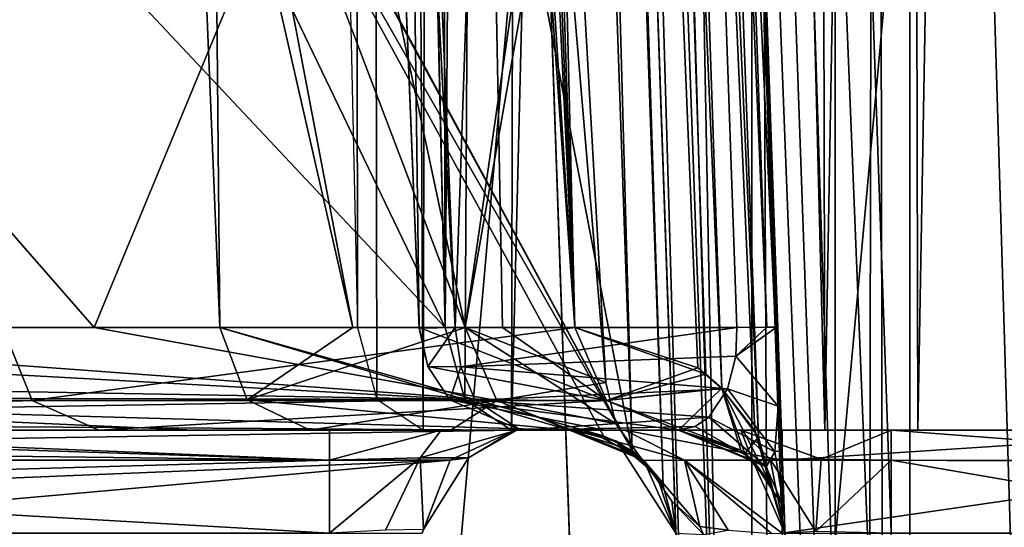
# Model space of a CAD drawing. Header units: millimetres. Extents: x -18.9 to 18.9, y -8.8 to 59.9.
# Tile 337 of 463: x 13.5 to 15.3, y 26.2 to 27.2. Entities that reach past the tile are written whole.
import ezdxf

# ---------------------------------------------------------------- set-up
doc = ezdxf.new("R2010")
doc.units = ezdxf.units.MM
doc.header["$LTSCALE"] = 65.185185
for name, color, linetype in [('1', 7, 'CONTINUOUS'), ('100', 7, 'CONTINUOUS'), ('1281', 7, 'CONTINUOUS'), ('1282', 7, 'CONTINUOUS'), ('1286', 7, 'CONTINUOUS'), ('1314', 7, 'CONTINUOUS'), ('1331', 7, 'CONTINUOUS'), ('1334', 7, 'CONTINUOUS'), ('1392', 7, 'CONTINUOUS'), ('141', 7, 'CONTINUOUS'), ('1500', 7, 'CONTINUOUS'), ('153', 7, 'CONTINUOUS'), ('1567', 7, 'CONTINUOUS'), ('1568', 7, 'CONTINUOUS'), ('1570', 7, 'CONTINUOUS'), ('158', 7, 'CONTINUOUS'), ('1647', 7, 'CONTINUOUS'), ('1648', 7, 'CONTINUOUS'), ('1649', 7, 'CONTINUOUS'), ('187', 7, 'CONTINUOUS'), ('19', 7, 'CONTINUOUS'), ('2107', 7, 'CONTINUOUS'), ('2114', 7, 'CONTINUOUS'), ('2115', 7, 'CONTINUOUS'), ('2116', 7, 'CONTINUOUS'), ('2121', 7, 'CONTINUOUS'), ('2124', 7, 'CONTINUOUS'), ('26', 7, 'CONTINUOUS'), ('2625', 7, 'CONTINUOUS'), ('30', 7, 'CONTINUOUS'), ('314', 7, 'CONTINUOUS'), ('315', 7, 'CONTINUOUS'), ('316', 7, 'CONTINUOUS'), ('318', 7, 'CONTINUOUS'), ('32', 7, 'CONTINUOUS'), ('431', 7, 'CONTINUOUS'), ('432', 7, 'CONTINUOUS'), ('433', 7, 'CONTINUOUS'), ('666', 7, 'CONTINUOUS'), ('8', 7, 'CONTINUOUS'), ('831', 7, 'CONTINUOUS'), ('84', 7, 'CONTINUOUS'), ('98', 7, 'CONTINUOUS'), ('99', 7, 'CONTINUOUS')]:
    doc.layers.add(name, color=color, linetype=linetype)

msp = doc.modelspace()

# ---------------------------------------------------------------- linework, layer by layer
at = {"layer": '1', "color": 7, "linetype": 'Continuous'}
for points in [[(15.1267, 54.4298, -8.5991), (15.6945, 55.6691, -7.5128), (15.1861, 26.4, -8.4937), (15.1267, 54.4298, -8.5991)], [(15.1861, 26.4, -8.4937), (15.6945, 55.6691, -7.5128), (15.8436, 26.4, -7.1931), (15.1861, 26.4, -8.4937)], [(14.4873, 53.2453, -9.6373), (15.1267, 54.4298, -8.5991), (14.4221, 26.4, -9.7346), (14.4873, 53.2453, -9.6373)], [(14.4221, 26.4, -9.7346), (15.1267, 54.4298, -8.5991), (15.1861, 26.4, -8.4937), (14.4221, 26.4, -9.7346)], [(14.2663, 52.9045, -9.9615), (14.4873, 53.2453, -9.6373), (14.2974, 26.593, -9.9168), (14.2663, 52.9045, -9.9615)], [(14.2974, 26.593, -9.9168), (14.4873, 53.2453, -9.6373), (14.3346, 26.458, -9.8631), (14.2974, 26.593, -9.9168)], [(14.3346, 26.458, -9.8631), (14.4873, 53.2453, -9.6373), (14.4221, 26.4, -9.7346), (14.3346, 26.458, -9.8631)], [(14.1676, 32.407, -10.1014), (14.2663, 52.9045, -9.9615), (14.2974, 26.593, -9.9168), (14.1676, 32.407, -10.1014)], [(16.6233, 50.4225, 5.1405), (15.23, 48.5911, 8.4147), (16.5793, 17.2, 5.2808), (16.6233, 50.4225, 5.1405)], [(15.23, 48.5911, 8.4147), (15.8072, 34.207, 7.2726), (16.443, 17.2, 5.6911), (15.23, 48.5911, 8.4147)], [(16.5793, 17.2, 5.2808), (15.23, 48.5911, 8.4147), (16.443, 17.2, 5.6911), (16.5793, 17.2, 5.2808)]]:
    msp.add_3dface(points, dxfattribs=at)
at = {"layer": '100', "color": 7, "linetype": 'Continuous'}
for points in [[(14.7362, 26.4, 4.7244), (14.7362, 26.4, 3.3961), (14.861, 26.3563, 2.0511), (14.7362, 26.4, 4.7244)], [(14.8752, 26.3439, 4.7244), (14.7362, 26.4, 4.7244), (14.861, 26.3563, 2.0511), (14.8752, 26.3439, 4.7244)], [(14.9111, 26.297, 1.1487), (14.8752, 26.3439, 4.7244), (14.861, 26.3563, 2.0511), (14.9111, 26.297, 1.1487)], [(14.9361, 26.207, 0), (14.9361, 26.207, 4.7244), (14.8752, 26.3439, 4.7244), (14.9361, 26.207, 0)], [(14.9361, 26.207, 0), (14.8752, 26.3439, 4.7244), (14.9111, 26.297, 1.1487), (14.9361, 26.207, 0)]]:
    msp.add_3dface(points, dxfattribs=at)
at = {"layer": '1281', "color": 7, "linetype": 'Continuous'}
for points in [[(15.1713, 32.4, 8.5201), (16.3509, -6.3, 5.9501), (15.6658, 34.4, 7.5725), (15.1713, 32.4, 8.5201)], [(15.1713, -3.5, 8.5201), (16.3509, -6.3, 5.9501), (15.1713, 32.4, 8.5201), (15.1713, -3.5, 8.5201)], [(9.0598, -3.5, -14.8553), (12.9799, 26.4, -11.588), (13.5068, -3.5, -10.9693), (9.0598, -3.5, -14.8553)], [(12.9799, 26.4, -11.588), (15.7978, 26.4, -7.2931), (13.5068, -3.5, -10.9693), (12.9799, 26.4, -11.588)], [(15.7978, 26.4, -7.2931), (15.8621, 26.3419, -7.1522), (13.5068, -3.5, -10.9693), (15.7978, 26.4, -7.2931)], [(15.8621, 26.3419, -7.1522), (15.8885, 26.207, -7.0933), (13.5068, -3.5, -10.9693), (15.8621, 26.3419, -7.1522)]]:
    msp.add_3dface(points, dxfattribs=at)
at = {"layer": '1282', "color": 7, "linetype": 'Continuous'}
for points in [[(12.6959, 26.4, -7.5983), (13.8251, 26.4, -5.2706), (14.0804, 26.4, -7.5983), (12.6959, 26.4, -7.5983)], [(14.428, 26.4, -8.1955), (12.9799, 26.4, -11.588), (12.9179, 26.4, -10.4141), (14.428, 26.4, -8.1955)], [(15.7978, 26.4, -7.2931), (12.9799, 26.4, -11.588), (14.9308, 26.4, -7.2931), (15.7978, 26.4, -7.2931)], [(12.9799, 26.4, -11.588), (14.428, 26.4, -8.1955), (14.9308, 26.4, -7.2931), (12.9799, 26.4, -11.588)], [(13.8251, 26.4, -5.2706), (14.5314, 26.4, -2.7853), (14.5314, 26.4, -6.9082), (13.8251, 26.4, -5.2706)], [(14.0804, 26.4, -7.5983), (13.8251, 26.4, -5.2706), (14.5403, 26.4, -6.979), (14.0804, 26.4, -7.5983)], [(14.5403, 26.4, -6.979), (13.8251, 26.4, -5.2706), (14.5314, 26.4, -6.9082), (14.5403, 26.4, -6.979)], [(14.3081, 26.4, 3.7683), (14.0437, 26.4, 4.6579), (14.5314, 26.4, 5.039), (14.3081, 26.4, 3.7683)], [(14.29, 26.4, -7.6575), (14.0804, 26.4, -7.5983), (14.9308, 26.4, -7.2931), (14.29, 26.4, -7.6575)], [(14.9308, 26.4, -7.2931), (14.0804, 26.4, -7.5983), (14.6351, 26.4, -7.1621), (14.9308, 26.4, -7.2931)], [(14.6351, 26.4, -7.1621), (14.0804, 26.4, -7.5983), (14.5403, 26.4, -6.979), (14.6351, 26.4, -7.1621)], [(14.4324, 26.4, -7.8082), (14.29, 26.4, -7.6575), (14.9308, 26.4, -7.2931), (14.4324, 26.4, -7.8082)], [(14.5314, 26.4, 2.7853), (14.3081, 26.4, 3.7683), (14.5314, 26.4, 5.039), (14.5314, 26.4, 2.7853)], [(14.428, 26.4, -8.1955), (14.4324, 26.4, -7.8082), (14.9308, 26.4, -7.2931), (14.428, 26.4, -8.1955)]]:
    msp.add_3dface(points, dxfattribs=at)
at = {"layer": '1286', "color": 7, "linetype": 'Continuous'}
for points in [[(11.7132, -3.5, 6.1104), (14.8738, -3.5, 8.5797), (14.8738, 32.4, 8.5797), (11.7132, -3.5, 6.1104)], [(11.7132, 32.4, 6.1104), (11.7132, -3.5, 6.1104), (14.8738, 32.4, 8.5797), (11.7132, 32.4, 6.1104)]]:
    msp.add_3dface(points, dxfattribs=at)
at = {"layer": '1314', "color": 7, "linetype": 'Continuous'}
for points in [[(14.8738, 32.4, 8.5797), (14.8738, -3.5, 8.5797), (15.0363, -3.5, 8.6182), (14.8738, 32.4, 8.5797)], [(15.0295, 32.4, 8.6195), (14.8738, 32.4, 8.5797), (15.0363, -3.5, 8.6182), (15.0295, 32.4, 8.6195)], [(15.1081, 32.4, 8.5884), (15.0295, 32.4, 8.6195), (15.0363, -3.5, 8.6182), (15.1081, 32.4, 8.5884)], [(15.1713, -3.5, 8.5201), (15.1081, 32.4, 8.5884), (15.0363, -3.5, 8.6182), (15.1713, -3.5, 8.5201)], [(15.1713, -3.5, 8.5201), (15.1713, 32.4, 8.5201), (15.1081, 32.4, 8.5884), (15.1713, -3.5, 8.5201)]]:
    msp.add_3dface(points, dxfattribs=at)
at = {"layer": '1331', "color": 7, "linetype": 'Continuous'}
for points in [[(14.452, 34.207, 7.1727), (14.7593, 25.407, 6.8654), (14.452, 34.207, 5.4203), (14.452, 34.207, 7.1727)], [(14.452, 34.207, 5.4203), (14.7593, 25.407, 6.8654), (14.7313, 26.207, 5.2841), (14.452, 34.207, 5.4203)]]:
    msp.add_3dface(points, dxfattribs=at)
at = {"layer": '1334', "color": 7, "linetype": 'Continuous'}
for points in [[(14.6518, 34.207, 7.3726), (15.7608, 34.207, 7.3726), (14.9591, 25.407, 7.0653), (14.6518, 34.207, 7.3726)], [(15.7608, 34.207, 7.3726), (15.0327, 17.5762, 6.7919), (14.9591, 25.407, 7.0653), (15.7608, 34.207, 7.3726)], [(15.7608, 34.207, 7.3726), (16.0196, 17.5805, 6.792), (15.0327, 17.5762, 6.7919), (15.7608, 34.207, 7.3726)]]:
    msp.add_3dface(points, dxfattribs=at)
at = {"layer": '1392', "color": 7, "linetype": 'Continuous'}
for points in [[(14.5314, 26.4, -6.9082), (14.5314, 26.4, -2.7853), (14.6655, 26.3485, 0), (14.5314, 26.4, -6.9082)], [(14.5314, 26.4, -6.9082), (14.6655, 26.3485, 0), (14.5767, 26.3948, -6.9081), (14.5314, 26.4, -6.9082)], [(14.5314, 26.4, 2.7853), (14.5314, 26.4, 5.039), (14.595, 26.3896, 5.0882), (14.5314, 26.4, 2.7853)], [(14.6655, 26.3485, 0), (14.5314, 26.4, 2.7853), (14.6491, 26.3617, 5.1292), (14.6655, 26.3485, 0)], [(14.6491, 26.3617, 5.1292), (14.5314, 26.4, 2.7853), (14.595, 26.3896, 5.0882), (14.6491, 26.3617, 5.1292)], [(14.5767, 26.3948, -6.9081), (14.6655, 26.3485, 0), (14.6195, 26.3796, -6.9063), (14.5767, 26.3948, -6.9081)], [(14.6195, 26.3796, -6.9063), (14.6655, 26.3485, 0), (14.6952, 26.3148, -6.9009), (14.6195, 26.3796, -6.9063)], [(14.7072, 26.2954, 5.1964), (14.6655, 26.3485, 0), (14.6491, 26.3617, 5.1292), (14.7072, 26.2954, 5.1964)], [(14.6952, 26.3148, -6.9009), (14.6655, 26.3485, 0), (14.7072, 26.2954, 5.1964), (14.6952, 26.3148, -6.9009)], [(14.7313, 26.207, 5.2841), (14.7313, 26.207, -6.8934), (14.6952, 26.3148, -6.9009), (14.7313, 26.207, 5.2841)], [(14.7313, 26.207, 5.2841), (14.6952, 26.3148, -6.9009), (14.7072, 26.2954, 5.1964), (14.7313, 26.207, 5.2841)]]:
    msp.add_3dface(points, dxfattribs=at)
at = {"layer": '141', "color": 7, "linetype": 'Continuous'}
for points in [[(14.7362, 26.4, -3.3961), (14.7362, 26.4, -6.7934), (14.8752, 26.3439, -6.7934), (14.7362, 26.4, -3.3961)], [(14.7362, 26.4, -3.3961), (14.8752, 26.3439, -6.7934), (14.8532, 26.3623, -2.1601), (14.7362, 26.4, -3.3961)], [(14.8532, 26.3623, -2.1601), (14.8752, 26.3439, -6.7934), (14.9075, 26.3032, -1.2345), (14.8532, 26.3623, -2.1601)], [(14.8752, 26.3439, -6.7934), (14.9361, 26.207, -6.7934), (14.9075, 26.3032, -1.2345), (14.8752, 26.3439, -6.7934)], [(14.9361, 26.207, -6.7934), (14.9361, 26.207, 0), (14.9075, 26.3032, -1.2345), (14.9361, 26.207, -6.7934)]]:
    msp.add_3dface(points, dxfattribs=at)
at = {"layer": '1500', "color": 7, "linetype": 'Continuous'}
for points in [[(14.7313, 26.207, -6.8934), (14.6195, 26.3796, -6.9063), (14.6952, 26.3148, -6.9009), (14.7313, 26.207, -6.8934)], [(14.6195, 26.3796, -6.9063), (14.7313, 26.207, -6.8934), (14.6712, 26.3434, -6.9123), (14.6195, 26.3796, -6.9063)], [(14.6712, 26.3434, -6.9123), (14.7313, 26.207, -6.8934), (14.7237, 26.2668, -6.9349), (14.6712, 26.3434, -6.9123)], [(14.7313, 26.207, -6.8934), (14.7831, 26.2041, -7.0274), (14.7237, 26.2668, -6.9349), (14.7313, 26.207, -6.8934)], [(14.7237, 26.2668, -6.9349), (14.7831, 26.2041, -7.0274), (14.776, 26.2193, -7.0209), (14.7237, 26.2668, -6.9349)], [(14.776, 26.2193, -7.0209), (14.7831, 26.2041, -7.0274), (14.8295, 26.2122, -7.0658), (14.776, 26.2193, -7.0209)]]:
    msp.add_3dface(points, dxfattribs=at)
at = {"layer": '153', "color": 7, "linetype": 'Continuous'}
for points in [[(14.6567, 34.207, 7.0727), (15.2893, 17.7776, 6.6407), (14.7073, 34.2099, 7.2058), (14.6567, 34.207, 7.0727)], [(14.6567, 34.207, 7.0727), (15.2304, 17.7805, 6.4991), (15.2893, 17.7776, 6.6407), (14.6567, 34.207, 7.0727)], [(14.7073, 34.2099, 7.2058), (15.2893, 17.7776, 6.6407), (14.7692, 34.2093, 7.2526), (14.7073, 34.2099, 7.2058)], [(15.4302, 17.7805, 6.699), (14.8566, 34.207, 7.2726), (14.7692, 34.2093, 7.2526), (15.4302, 17.7805, 6.699)], [(15.2893, 17.7776, 6.6407), (15.4302, 17.7805, 6.699), (14.7692, 34.2093, 7.2526), (15.2893, 17.7776, 6.6407)]]:
    msp.add_3dface(points, dxfattribs=at)
at = {"layer": '1567', "color": 7, "linetype": 'Continuous'}
for points in [[(15.8621, 26.3419, -7.1522), (15.7978, 26.4, -7.2931), (14.9308, 26.3437, -7.154), (15.8621, 26.3419, -7.1522)], [(15.7978, 26.4, -7.2931), (14.9308, 26.4, -7.2931), (14.9308, 26.3437, -7.154), (15.7978, 26.4, -7.2931)], [(14.9312, 26.207, -7.0933), (15.8621, 26.3419, -7.1522), (14.9308, 26.3437, -7.154), (14.9312, 26.207, -7.0933)], [(15.8885, 26.207, -7.0933), (15.8621, 26.3419, -7.1522), (14.9312, 26.207, -7.0933), (15.8885, 26.207, -7.0933)]]:
    msp.add_3dface(points, dxfattribs=at)
at = {"layer": '1568', "color": 7, "linetype": 'Continuous'}
for points in [[(14.5403, 26.4, -6.979), (14.5314, 26.4, -6.9082), (14.6712, 26.3434, -6.9123), (14.5403, 26.4, -6.979)], [(14.5314, 26.4, -6.9082), (14.5767, 26.3948, -6.9081), (14.6712, 26.3434, -6.9123), (14.5314, 26.4, -6.9082)], [(14.6351, 26.4, -7.1621), (14.5403, 26.4, -6.979), (14.7474, 26.3437, -7.0783), (14.6351, 26.4, -7.1621)], [(14.5403, 26.4, -6.979), (14.6712, 26.3434, -6.9123), (14.7474, 26.3437, -7.0783), (14.5403, 26.4, -6.979)], [(14.5767, 26.3948, -6.9081), (14.6195, 26.3796, -6.9063), (14.6712, 26.3434, -6.9123), (14.5767, 26.3948, -6.9081)], [(14.9308, 26.4, -7.2931), (14.6351, 26.4, -7.1621), (14.9308, 26.3437, -7.154), (14.9308, 26.4, -7.2931)], [(14.6351, 26.4, -7.1621), (14.7474, 26.3437, -7.0783), (14.9308, 26.3437, -7.154), (14.6351, 26.4, -7.1621)], [(14.6712, 26.3434, -6.9123), (14.776, 26.2193, -7.0209), (14.7474, 26.3437, -7.0783), (14.6712, 26.3434, -6.9123)], [(14.6712, 26.3434, -6.9123), (14.7237, 26.2668, -6.9349), (14.776, 26.2193, -7.0209), (14.6712, 26.3434, -6.9123)], [(14.7474, 26.3437, -7.0783), (14.9312, 26.207, -7.0933), (14.9308, 26.3437, -7.154), (14.7474, 26.3437, -7.0783)], [(14.8295, 26.2122, -7.0658), (14.9113, 26.2063, -7.0922), (14.7474, 26.3437, -7.0783), (14.8295, 26.2122, -7.0658)], [(14.9113, 26.2063, -7.0922), (14.9312, 26.207, -7.0933), (14.7474, 26.3437, -7.0783), (14.9113, 26.2063, -7.0922)], [(14.776, 26.2193, -7.0209), (14.8295, 26.2122, -7.0658), (14.7474, 26.3437, -7.0783), (14.776, 26.2193, -7.0209)]]:
    msp.add_3dface(points, dxfattribs=at)
at = {"layer": '1570', "color": 7, "linetype": 'Continuous'}
for points in [[(14.7593, 25.407, 6.8654), (14.452, 34.207, 7.1727), (14.5023, 34.2098, 7.3056), (14.7593, 25.407, 6.8654)], [(14.8179, 25.4041, 7.0067), (14.7593, 25.407, 6.8654), (14.5023, 34.2098, 7.3056), (14.8179, 25.4041, 7.0067)], [(14.5641, 34.2093, 7.3525), (14.8179, 25.4041, 7.0067), (14.5023, 34.2098, 7.3056), (14.5641, 34.2093, 7.3525)], [(14.6518, 34.207, 7.3726), (14.8179, 25.4041, 7.0067), (14.5641, 34.2093, 7.3525), (14.6518, 34.207, 7.3726)], [(14.6518, 34.207, 7.3726), (14.9591, 25.407, 7.0653), (14.8179, 25.4041, 7.0067), (14.6518, 34.207, 7.3726)]]:
    msp.add_3dface(points, dxfattribs=at)
at = {"layer": '158', "color": 7, "linetype": 'Continuous'}
for points in [[(15.8436, 26.4, -7.1931), (15.9069, 26.3417, -7.052), (15.136, 26.4, -7.1931), (15.8436, 26.4, -7.1931)], [(15.136, 26.4, -7.1931), (15.9069, 26.3417, -7.052), (15.136, 26.3439, -7.0542), (15.136, 26.4, -7.1931)], [(15.9069, 26.3417, -7.052), (15.9328, 26.207, -6.9933), (15.136, 26.3439, -7.0542), (15.9069, 26.3417, -7.052)], [(15.9328, 26.207, -6.9933), (15.136, 26.207, -6.9933), (15.136, 26.3439, -7.0542), (15.9328, 26.207, -6.9933)]]:
    msp.add_3dface(points, dxfattribs=at)
at = {"layer": '1647', "color": 7, "linetype": 'Continuous'}
for points in [[(14.428, 26.4, -8.1955), (12.9179, 26.4, -10.4141), (10.9776, 26.3439, -12.257), (14.428, 26.4, -8.1955)], [(14.3072, 26.3439, -8.1269), (14.428, 26.4, -8.1955), (10.9776, 26.3439, -12.257), (14.3072, 26.3439, -8.1269)], [(10.9369, 26.207, -12.2116), (12.7625, 26.207, -10.2888), (14.3072, 26.3439, -8.1269), (10.9369, 26.207, -12.2116)], [(10.9369, 26.207, -12.2116), (14.3072, 26.3439, -8.1269), (10.9776, 26.3439, -12.257), (10.9369, 26.207, -12.2116)], [(12.7625, 26.207, -10.2888), (14.2542, 26.207, -8.0968), (14.3072, 26.3439, -8.1269), (12.7625, 26.207, -10.2888)]]:
    msp.add_3dface(points, dxfattribs=at)
at = {"layer": '1648', "color": 7, "linetype": 'Continuous'}
for points in [[(14.0804, 26.4, -7.5983), (14.29, 26.4, -7.6575), (14.0804, 26.3439, -7.7372), (14.0804, 26.4, -7.5983)], [(14.0804, 26.3439, -7.7372), (14.29, 26.4, -7.6575), (14.2506, 26.348, -7.7944), (14.0804, 26.3439, -7.7372)], [(14.29, 26.4, -7.6575), (14.4324, 26.4, -7.8082), (14.2506, 26.348, -7.7944), (14.29, 26.4, -7.6575)], [(14.2506, 26.348, -7.7944), (14.4324, 26.4, -7.8082), (14.3415, 26.348, -7.9507), (14.2506, 26.348, -7.7944)], [(14.3415, 26.348, -7.9507), (14.428, 26.4, -8.1955), (14.3072, 26.3439, -8.1269), (14.3415, 26.348, -7.9507)], [(14.4324, 26.4, -7.8082), (14.428, 26.4, -8.1955), (14.3415, 26.348, -7.9507), (14.4324, 26.4, -7.8082)], [(14.1855, 26.2122, -7.8276), (14.0804, 26.207, -7.7982), (14.2506, 26.348, -7.7944), (14.1855, 26.2122, -7.8276)], [(14.0804, 26.207, -7.7982), (14.0804, 26.3439, -7.7372), (14.2506, 26.348, -7.7944), (14.0804, 26.207, -7.7982)], [(14.2568, 26.2138, -7.9029), (14.1855, 26.2122, -7.8276), (14.2506, 26.348, -7.7944), (14.2568, 26.2138, -7.9029)], [(14.2568, 26.2138, -7.9029), (14.2506, 26.348, -7.7944), (14.3415, 26.348, -7.9507), (14.2568, 26.2138, -7.9029)], [(14.2542, 26.207, -8.0968), (14.2568, 26.2138, -7.9029), (14.3072, 26.3439, -8.1269), (14.2542, 26.207, -8.0968)], [(14.2568, 26.2138, -7.9029), (14.3415, 26.348, -7.9507), (14.3072, 26.3439, -8.1269), (14.2568, 26.2138, -7.9029)]]:
    msp.add_3dface(points, dxfattribs=at)
at = {"layer": '1649', "color": 7, "linetype": 'Continuous'}
for points in [[(14.0804, 26.3439, -7.7372), (12.5573, 26.3629, -7.7143), (12.6282, 26.3918, -7.6549), (14.0804, 26.3439, -7.7372)], [(12.6959, 26.4, -7.5983), (14.0804, 26.3439, -7.7372), (12.6282, 26.3918, -7.6549), (12.6959, 26.4, -7.5983)], [(12.6959, 26.4, -7.5983), (14.0804, 26.4, -7.5983), (14.0804, 26.3439, -7.7372), (12.6959, 26.4, -7.5983)], [(12.4874, 26.298, -7.7727), (12.5573, 26.3629, -7.7143), (14.0804, 26.3439, -7.7372), (12.4874, 26.298, -7.7727)], [(14.0804, 26.207, -7.7982), (12.4874, 26.298, -7.7727), (14.0804, 26.3439, -7.7372), (14.0804, 26.207, -7.7982)], [(14.0804, 26.207, -7.7982), (12.4571, 26.207, -7.7982), (12.4874, 26.298, -7.7727), (14.0804, 26.207, -7.7982)]]:
    msp.add_3dface(points, dxfattribs=at)
at = {"layer": '187', "color": 7, "linetype": 'Continuous'}
for points in [[(14.7362, 26.4, -6.7934), (14.8533, 26.4, -7.076), (14.8752, 26.3439, -6.7934), (14.7362, 26.4, -6.7934)], [(14.8533, 26.4, -7.076), (15.136, 26.4, -7.1931), (15.0046, 26.3456, -7.0209), (14.8533, 26.4, -7.076)], [(14.8752, 26.3439, -6.7934), (14.8533, 26.4, -7.076), (14.9085, 26.3456, -6.9248), (14.8752, 26.3439, -6.7934)], [(14.9085, 26.3456, -6.9248), (14.8533, 26.4, -7.076), (15.0046, 26.3456, -7.0209), (14.9085, 26.3456, -6.9248)], [(15.136, 26.4, -7.1931), (15.136, 26.3439, -7.0542), (15.0046, 26.3456, -7.0209), (15.136, 26.4, -7.1931)], [(14.9361, 26.207, -6.7934), (14.8752, 26.3439, -6.7934), (14.9085, 26.3456, -6.9248), (14.9361, 26.207, -6.7934)], [(14.9945, 26.2099, -6.9348), (14.9361, 26.207, -6.7934), (14.9085, 26.3456, -6.9248), (14.9945, 26.2099, -6.9348)], [(14.9945, 26.2099, -6.9348), (14.9085, 26.3456, -6.9248), (15.0046, 26.3456, -7.0209), (14.9945, 26.2099, -6.9348)], [(15.136, 26.3439, -7.0542), (14.9945, 26.2099, -6.9348), (15.0046, 26.3456, -7.0209), (15.136, 26.3439, -7.0542)], [(15.136, 26.207, -6.9933), (14.9945, 26.2099, -6.9348), (15.136, 26.3439, -7.0542), (15.136, 26.207, -6.9933)]]:
    msp.add_3dface(points, dxfattribs=at)
at = {"layer": '19', "color": 7, "linetype": 'Continuous'}
for points in [[(12.5656, 57.6651, -5.7951), (14.5415, 26.593, -3.3512), (13.061, 57.8023, -4.5559), (12.5656, 57.6651, -5.7951)], [(13.061, 57.8023, -4.5559), (14.5415, 26.593, -3.3512), (13.2876, 57.6564, -3.8633), (13.061, 57.8023, -4.5559)], [(12.6662, 53.1168, -5.9553), (14.5415, 26.593, -3.3512), (12.5656, 57.6651, -5.7951), (12.6662, 53.1168, -5.9553)], [(13.2876, 57.6564, -3.8633), (14.5415, 26.593, -3.3512), (13.5006, 57.2732, -3.0969), (13.2876, 57.6564, -3.8633)], [(14.9361, 26.207, 0), (14.8867, 26.387, 1.1335), (13.5006, 57.2732, -3.0969), (14.9361, 26.207, 0)], [(13.5006, 57.2732, -3.0969), (14.8867, 26.387, 1.1335), (13.8721, 54.0291, 1.6038), (13.5006, 57.2732, -3.0969)], [(14.8796, 26.3995, -1.2182), (14.9361, 26.207, 0), (13.5006, 57.2732, -3.0969), (14.8796, 26.3995, -1.2182)], [(14.8178, 26.4787, -1.7993), (14.8796, 26.3995, -1.2182), (13.5006, 57.2732, -3.0969), (14.8178, 26.4787, -1.7993)], [(14.7723, 26.5175, -2.1316), (14.8178, 26.4787, -1.7993), (13.5006, 57.2732, -3.0969), (14.7723, 26.5175, -2.1316)], [(14.5415, 26.593, -3.3512), (14.7723, 26.5175, -2.1316), (13.5006, 57.2732, -3.0969), (14.5415, 26.593, -3.3512)], [(14.2489, 26.593, 4.4333), (14.1264, 29.6194, 4.4706), (13.8721, 54.0291, 1.6038), (14.2489, 26.593, 4.4333)], [(14.4053, 26.593, 3.895), (14.2489, 26.593, 4.4333), (13.8721, 54.0291, 1.6038), (14.4053, 26.593, 3.895)], [(14.5415, 26.593, 3.3512), (14.4053, 26.593, 3.895), (13.8721, 54.0291, 1.6038), (14.5415, 26.593, 3.3512)], [(14.7878, 26.5056, 2.024), (14.5415, 26.593, 3.3512), (13.8721, 54.0291, 1.6038), (14.7878, 26.5056, 2.024)], [(14.8176, 26.4788, 1.8003), (14.7878, 26.5056, 2.024), (13.8721, 54.0291, 1.6038), (14.8176, 26.4788, 1.8003)], [(14.8867, 26.387, 1.1335), (14.8176, 26.4788, 1.8003), (13.8721, 54.0291, 1.6038), (14.8867, 26.387, 1.1335)], [(13.4664, 26.593, -6.4296), (14.5415, 26.593, -3.3512), (12.6662, 53.1168, -5.9553), (13.4664, 26.593, -6.4296)]]:
    msp.add_3dface(points, dxfattribs=at)
at = {"layer": '2107', "color": 7, "linetype": 'Continuous'}
for points in [[(13.8248, 27.8007, 4.5489), (13.8741, 26.593, 4.5339), (13.8634, 27.735, 4.4372), (13.8248, 27.8007, 4.5489)], [(13.8741, 26.593, 4.5339), (14.1239, 26.593, 3.6825), (13.8634, 27.735, 4.4372), (13.8741, 26.593, 4.5339)], [(13.8634, 27.735, 4.4372), (14.1239, 26.593, 3.6825), (13.9119, 27.707, 4.286), (13.8634, 27.735, 4.4372)], [(13.638, 26.593, -5.2011), (12.5244, 26.593, -7.4956), (12.6643, 27.707, -7.1782), (13.638, 26.593, -5.2011)], [(14.0985, 27.707, -3.6257), (13.638, 26.593, -5.2011), (12.6643, 27.707, -7.1782), (14.0985, 27.707, -3.6257)], [(14.3351, 26.593, -2.7477), (13.638, 26.593, -5.2011), (14.0985, 27.707, -3.6257), (14.3351, 26.593, -2.7477)], [(14.1239, 26.593, 3.6825), (14.3351, 26.593, 2.7477), (13.9119, 27.707, 4.286), (14.1239, 26.593, 3.6825)], [(13.9119, 27.707, 4.286), (14.3351, 26.593, 2.7477), (14.5306, 27.707, 0.8793), (13.9119, 27.707, 4.286)], [(14.4968, 27.707, -1.3249), (14.3351, 26.593, -2.7477), (14.0985, 27.707, -3.6257), (14.4968, 27.707, -1.3249)], [(14.5997, 26.49, 0), (14.3351, 26.593, -2.7477), (14.4968, 27.707, -1.3249), (14.5997, 26.49, 0)], [(14.3351, 26.593, 2.7477), (14.5997, 26.49, 0), (14.5306, 27.707, 0.8793), (14.3351, 26.593, 2.7477)], [(14.5306, 27.707, 0.8793), (14.5997, 26.49, 0), (14.4968, 27.707, -1.3249), (14.5306, 27.707, 0.8793)]]:
    msp.add_3dface(points, dxfattribs=at)
at = {"layer": '2114', "color": 7, "linetype": 'Continuous'}
for points in [[(13.8741, 26.593, 4.5339), (13.9256, 26.4574, 4.5682), (14.1239, 26.593, 3.6825), (13.8741, 26.593, 4.5339)], [(13.9256, 26.4574, 4.5682), (14.3351, 26.593, 2.7477), (14.1239, 26.593, 3.6825), (13.9256, 26.4574, 4.5682)], [(14.3351, 26.593, 2.7477), (13.9256, 26.4574, 4.5682), (14.395, 26.4561, 2.7591), (14.3351, 26.593, 2.7477)], [(13.9256, 26.4574, 4.5682), (14.0437, 26.4, 4.6579), (14.395, 26.4561, 2.7591), (13.9256, 26.4574, 4.5682)], [(14.0437, 26.4, 4.6579), (14.3081, 26.4, 3.7683), (14.395, 26.4561, 2.7591), (14.0437, 26.4, 4.6579)], [(14.3081, 26.4, 3.7683), (14.5314, 26.4, 2.7853), (14.395, 26.4561, 2.7591), (14.3081, 26.4, 3.7683)]]:
    msp.add_3dface(points, dxfattribs=at)
at = {"layer": '2115', "color": 7, "linetype": 'Continuous'}
for points in [[(14.3351, 26.593, -2.7477), (14.5997, 26.49, 0), (14.6183, 26.4123, 0), (14.3351, 26.593, -2.7477)], [(14.395, 26.4561, -2.7591), (14.3351, 26.593, -2.7477), (14.6183, 26.4123, 0), (14.395, 26.4561, -2.7591)], [(14.5997, 26.49, 0), (14.3351, 26.593, 2.7477), (14.395, 26.4561, 2.7591), (14.5997, 26.49, 0)], [(14.5997, 26.49, 0), (14.395, 26.4561, 2.7591), (14.6183, 26.4123, 0), (14.5997, 26.49, 0)], [(14.6655, 26.3485, 0), (14.5314, 26.4, -2.7853), (14.395, 26.4561, -2.7591), (14.6655, 26.3485, 0)], [(14.5314, 26.4, 2.7853), (14.6655, 26.3485, 0), (14.395, 26.4561, 2.7591), (14.5314, 26.4, 2.7853)], [(14.6655, 26.3485, 0), (14.395, 26.4561, -2.7591), (14.6183, 26.4123, 0), (14.6655, 26.3485, 0)], [(14.395, 26.4561, 2.7591), (14.6655, 26.3485, 0), (14.6183, 26.4123, 0), (14.395, 26.4561, 2.7591)]]:
    msp.add_3dface(points, dxfattribs=at)
at = {"layer": '2116', "color": 7, "linetype": 'Continuous'}
for points in [[(12.5244, 26.593, -7.4956), (13.638, 26.593, -5.2011), (14.395, 26.4561, -2.7591), (12.5244, 26.593, -7.4956)], [(12.5767, 26.4561, -7.5269), (12.5244, 26.593, -7.4956), (14.395, 26.4561, -2.7591), (12.5767, 26.4561, -7.5269)], [(13.638, 26.593, -5.2011), (14.3351, 26.593, -2.7477), (14.395, 26.4561, -2.7591), (13.638, 26.593, -5.2011)], [(14.5314, 26.4, -2.7853), (13.8251, 26.4, -5.2706), (12.5767, 26.4561, -7.5269), (14.5314, 26.4, -2.7853)], [(14.5314, 26.4, -2.7853), (12.5767, 26.4561, -7.5269), (14.395, 26.4561, -2.7591), (14.5314, 26.4, -2.7853)], [(13.8251, 26.4, -5.2706), (12.6959, 26.4, -7.5983), (12.5767, 26.4561, -7.5269), (13.8251, 26.4, -5.2706)]]:
    msp.add_3dface(points, dxfattribs=at)
at = {"layer": '2121', "color": 7, "linetype": 'Continuous'}
for points in [[(14.6491, 26.3617, 5.1292), (13.7909, 27.9505, 4.5291), (13.1334, 34.207, 4.2927), (14.6491, 26.3617, 5.1292)], [(14.3751, 34.207, 5.2628), (14.6491, 26.3617, 5.1292), (13.1334, 34.207, 4.2927), (14.3751, 34.207, 5.2628)], [(13.7909, 27.9505, 4.5291), (14.6491, 26.3617, 5.1292), (13.7985, 27.9309, 4.5342), (13.7909, 27.9505, 4.5291)], [(13.7985, 27.9309, 4.5342), (14.6491, 26.3617, 5.1292), (13.8248, 27.8007, 4.5489), (13.7985, 27.9309, 4.5342)], [(14.6491, 26.3617, 5.1292), (14.595, 26.3896, 5.0882), (13.8248, 27.8007, 4.5489), (14.6491, 26.3617, 5.1292)], [(13.8248, 27.8007, 4.5489), (14.595, 26.3896, 5.0882), (13.8741, 26.593, 4.5339), (13.8248, 27.8007, 4.5489)], [(14.595, 26.3896, 5.0882), (14.5314, 26.4, 5.039), (13.8741, 26.593, 4.5339), (14.595, 26.3896, 5.0882)], [(13.8741, 26.593, 4.5339), (14.5314, 26.4, 5.039), (13.9256, 26.4574, 4.5682), (13.8741, 26.593, 4.5339)], [(14.5314, 26.4, 5.039), (14.0437, 26.4, 4.6579), (13.9256, 26.4574, 4.5682), (14.5314, 26.4, 5.039)]]:
    msp.add_3dface(points, dxfattribs=at)
at = {"layer": '2124', "color": 7, "linetype": 'Continuous'}
for points in [[(14.6491, 26.3617, 5.1292), (14.3751, 34.207, 5.2628), (14.4316, 34.2078, 5.3324), (14.6491, 26.3617, 5.1292)], [(14.452, 34.207, 5.4203), (14.7072, 26.2954, 5.1964), (14.4316, 34.2078, 5.3324), (14.452, 34.207, 5.4203)], [(14.7072, 26.2954, 5.1964), (14.6491, 26.3617, 5.1292), (14.4316, 34.2078, 5.3324), (14.7072, 26.2954, 5.1964)], [(14.452, 34.207, 5.4203), (14.7313, 26.207, 5.2841), (14.7072, 26.2954, 5.1964), (14.452, 34.207, 5.4203)]]:
    msp.add_3dface(points, dxfattribs=at)
at = {"layer": '26', "color": 7, "linetype": 'Continuous'}
for points in [[(15.2304, 17.7805, 6.4991), (14.6567, 34.207, 7.0727), (14.9264, 26.4847, 5.2001), (15.2304, 17.7805, 6.4991)], [(14.9264, 26.4847, 5.2001), (14.6567, 34.207, 7.0727), (14.9226, 26.593, 5.2211), (14.9264, 26.4847, 5.2001)], [(14.9226, 26.593, 5.2211), (14.6567, 34.207, 7.0727), (14.6567, 34.207, 5.3508), (14.9226, 26.593, 5.2211)], [(14.9307, 26.3624, 5.1218), (15.2304, 17.7805, 6.4991), (14.9264, 26.4847, 5.2001), (14.9307, 26.3624, 5.1218)], [(15.2304, 17.7805, -6.4991), (15.2304, 17.7805, 6.4991), (14.9307, 26.3624, 5.1218), (15.2304, 17.7805, -6.4991)], [(14.9344, 26.2556, 4.9656), (15.2304, 17.7805, -6.4991), (14.9307, 26.3624, 5.1218), (14.9344, 26.2556, 4.9656)], [(14.9361, 26.207, 4.7244), (15.2304, 17.7805, -6.4991), (14.9344, 26.2556, 4.9656), (14.9361, 26.207, 4.7244)]]:
    msp.add_3dface(points, dxfattribs=at)
at = {"layer": '2625', "color": 7, "linetype": 'Continuous'}
for points in [[(14.2453, 34.393, 7.3794), (14.5314, 26.2, 5.5497), (14.8355, 17.4927, 6.7892), (14.2453, 34.393, 7.3794)], [(14.2453, 34.393, 5.3261), (14.5314, 26.2, 5.5497), (14.2453, 34.393, 7.3794), (14.2453, 34.393, 5.3261)]]:
    msp.add_3dface(points, dxfattribs=at)
at = {"layer": '30', "color": 7, "linetype": 'Continuous'}
for points in [[(11.9058, 26.4, -9.3243), (14.4221, 26.4, -9.7346), (13.6466, 26.4, -6.5157), (11.9058, 26.4, -9.3243)], [(13.6466, 26.4, -6.5157), (14.4221, 26.4, -9.7346), (14.7362, 26.4, -6.7934), (13.6466, 26.4, -6.5157)], [(14.7362, 26.4, -3.3961), (13.6466, 26.4, -6.5157), (14.7362, 26.4, -6.7934), (14.7362, 26.4, -3.3961)], [(14.4221, 26.4, -9.7346), (15.1861, 26.4, -8.4937), (14.7362, 26.4, -6.7934), (14.4221, 26.4, -9.7346)], [(14.7362, 26.4, 4.7244), (14.4397, 26.4, 4.4927), (14.5983, 26.4, 3.9472), (14.7362, 26.4, 4.7244)], [(14.7362, 26.4, 3.3961), (14.7362, 26.4, 4.7244), (14.5983, 26.4, 3.9472), (14.7362, 26.4, 3.3961)], [(14.7362, 26.4, -6.7934), (15.1861, 26.4, -8.4937), (14.8533, 26.4, -7.076), (14.7362, 26.4, -6.7934)], [(14.8533, 26.4, -7.076), (15.1861, 26.4, -8.4937), (15.136, 26.4, -7.1931), (14.8533, 26.4, -7.076)], [(15.1861, 26.4, -8.4937), (15.8436, 26.4, -7.1931), (15.136, 26.4, -7.1931), (15.1861, 26.4, -8.4937)]]:
    msp.add_3dface(points, dxfattribs=at)
at = {"layer": '314', "color": 7, "linetype": 'Continuous'}
for points in [[(14.8458, 26.593, 5.0636), (14.3167, 26.593, 4.6502), (14.3271, 26.5191, 4.6369), (14.8458, 26.593, 5.0636)], [(14.8438, 26.5389, 5.0501), (14.8458, 26.593, 5.0636), (14.3271, 26.5191, 4.6369), (14.8438, 26.5389, 5.0501)], [(14.8282, 26.4777, 4.9971), (14.8438, 26.5389, 5.0501), (14.3271, 26.5191, 4.6369), (14.8282, 26.4777, 4.9971)], [(14.354, 26.4564, 4.6024), (14.8282, 26.4777, 4.9971), (14.3271, 26.5191, 4.6369), (14.354, 26.4564, 4.6024)], [(14.7934, 26.4243, 4.8903), (14.8282, 26.4777, 4.9971), (14.354, 26.4564, 4.6024), (14.7934, 26.4243, 4.8903)], [(14.4397, 26.4, 4.4927), (14.7934, 26.4243, 4.8903), (14.354, 26.4564, 4.6024), (14.4397, 26.4, 4.4927)], [(14.7934, 26.4243, 4.8903), (14.4397, 26.4, 4.4927), (14.7678, 26.4069, 4.8151), (14.7934, 26.4243, 4.8903)], [(14.4397, 26.4, 4.4927), (14.7362, 26.4, 4.7244), (14.7678, 26.4069, 4.8151), (14.4397, 26.4, 4.4927)]]:
    msp.add_3dface(points, dxfattribs=at)
at = {"layer": '315', "color": 7, "linetype": 'Continuous'}
for points in [[(13.5214, 26.4561, -6.4559), (13.4664, 26.593, -6.4296), (11.7928, 26.4606, -9.2358), (13.5214, 26.4561, -6.4559)], [(14.5415, 26.593, -3.3512), (13.4664, 26.593, -6.4296), (13.5214, 26.4561, -6.4559), (14.5415, 26.593, -3.3512)], [(14.5415, 26.593, -3.3512), (13.5214, 26.4561, -6.4559), (14.6008, 26.4561, -3.3649), (14.5415, 26.593, -3.3512)], [(11.9058, 26.4, -9.3243), (13.5214, 26.4561, -6.4559), (11.7928, 26.4606, -9.2358), (11.9058, 26.4, -9.3243)], [(11.9058, 26.4, -9.3243), (13.6466, 26.4, -6.5157), (13.5214, 26.4561, -6.4559), (11.9058, 26.4, -9.3243)], [(13.5214, 26.4561, -6.4559), (13.6466, 26.4, -6.5157), (14.6008, 26.4561, -3.3649), (13.5214, 26.4561, -6.4559)], [(13.6466, 26.4, -6.5157), (14.7362, 26.4, -3.3961), (14.6008, 26.4561, -3.3649), (13.6466, 26.4, -6.5157)]]:
    msp.add_3dface(points, dxfattribs=at)
at = {"layer": '316', "color": 7, "linetype": 'Continuous'}
for points in [[(14.7723, 26.5175, -2.1316), (14.5415, 26.593, -3.3512), (14.6008, 26.4561, -3.3649), (14.7723, 26.5175, -2.1316)], [(14.8178, 26.4787, -1.7993), (14.7723, 26.5175, -2.1316), (14.6008, 26.4561, -3.3649), (14.8178, 26.4787, -1.7993)], [(14.8532, 26.3623, -2.1601), (14.8178, 26.4787, -1.7993), (14.6008, 26.4561, -3.3649), (14.8532, 26.3623, -2.1601)], [(14.8796, 26.3995, -1.2182), (14.8178, 26.4787, -1.7993), (14.9075, 26.3032, -1.2345), (14.8796, 26.3995, -1.2182)], [(14.8178, 26.4787, -1.7993), (14.8532, 26.3623, -2.1601), (14.9075, 26.3032, -1.2345), (14.8178, 26.4787, -1.7993)], [(14.7362, 26.4, -3.3961), (14.8532, 26.3623, -2.1601), (14.6008, 26.4561, -3.3649), (14.7362, 26.4, -3.3961)], [(14.9361, 26.207, 0), (14.8796, 26.3995, -1.2182), (14.9075, 26.3032, -1.2345), (14.9361, 26.207, 0)]]:
    msp.add_3dface(points, dxfattribs=at)
at = {"layer": '318', "color": 7, "linetype": 'Continuous'}
for points in [[(14.2974, 26.593, -9.9168), (14.3346, 26.458, -9.8631), (11.8736, 26.593, -9.5216), (14.2974, 26.593, -9.9168)], [(11.8736, 26.593, -9.5216), (14.3346, 26.458, -9.8631), (11.8778, 26.5011, -9.4959), (11.8736, 26.593, -9.5216)], [(11.8778, 26.5011, -9.4959), (14.3346, 26.458, -9.8631), (11.8823, 26.4632, -9.4683), (11.8778, 26.5011, -9.4959)], [(14.3346, 26.458, -9.8631), (11.8928, 26.4169, -9.4037), (11.8823, 26.4632, -9.4683), (14.3346, 26.458, -9.8631)], [(14.3346, 26.458, -9.8631), (14.4221, 26.4, -9.7346), (11.8928, 26.4169, -9.4037), (14.3346, 26.458, -9.8631)], [(14.4221, 26.4, -9.7346), (11.9058, 26.4, -9.3243), (11.8928, 26.4169, -9.4037), (14.4221, 26.4, -9.7346)]]:
    msp.add_3dface(points, dxfattribs=at)
at = {"layer": '32', "color": 7, "linetype": 'Continuous'}
msp.add_3dface([(15.4302, 17.7805, 6.699), (15.8072, 34.207, 7.2726), (14.8566, 34.207, 7.2726), (15.4302, 17.7805, 6.699)], dxfattribs=at)
at = {"layer": '431', "color": 7, "linetype": 'Continuous'}
for points in [[(14.249, 26.5915, 4.5523), (14.2489, 26.593, 4.4333), (14.2649, 26.5195, 4.4383), (14.249, 26.5915, 4.5523)], [(14.3167, 26.593, 4.6502), (14.249, 26.5915, 4.5523), (14.2649, 26.5195, 4.4383), (14.3167, 26.593, 4.6502)], [(14.3271, 26.5191, 4.6369), (14.3167, 26.593, 4.6502), (14.2649, 26.5195, 4.4383), (14.3271, 26.5191, 4.6369)], [(14.3063, 26.457, 4.4512), (14.3271, 26.5191, 4.6369), (14.2649, 26.5195, 4.4383), (14.3063, 26.457, 4.4512)], [(14.354, 26.4564, 4.6024), (14.3271, 26.5191, 4.6369), (14.3063, 26.457, 4.4512), (14.354, 26.4564, 4.6024)], [(14.4397, 26.4, 4.4927), (14.354, 26.4564, 4.6024), (14.3063, 26.457, 4.4512), (14.4397, 26.4, 4.4927)]]:
    msp.add_3dface(points, dxfattribs=at)
at = {"layer": '432', "color": 7, "linetype": 'Continuous'}
for points in [[(14.2489, 26.593, 4.4333), (14.4053, 26.593, 3.895), (14.6008, 26.4561, 3.3649), (14.2489, 26.593, 4.4333)], [(14.2649, 26.5195, 4.4383), (14.2489, 26.593, 4.4333), (14.6008, 26.4561, 3.3649), (14.2649, 26.5195, 4.4383)], [(14.4053, 26.593, 3.895), (14.5415, 26.593, 3.3512), (14.6008, 26.4561, 3.3649), (14.4053, 26.593, 3.895)], [(14.3063, 26.457, 4.4512), (14.2649, 26.5195, 4.4383), (14.6008, 26.4561, 3.3649), (14.3063, 26.457, 4.4512)], [(14.5983, 26.4, 3.9472), (14.4397, 26.4, 4.4927), (14.3063, 26.457, 4.4512), (14.5983, 26.4, 3.9472)], [(14.7362, 26.4, 3.3961), (14.5983, 26.4, 3.9472), (14.3063, 26.457, 4.4512), (14.7362, 26.4, 3.3961)], [(14.7362, 26.4, 3.3961), (14.3063, 26.457, 4.4512), (14.6008, 26.4561, 3.3649), (14.7362, 26.4, 3.3961)]]:
    msp.add_3dface(points, dxfattribs=at)
at = {"layer": '433', "color": 7, "linetype": 'Continuous'}
for points in [[(14.9024, 26.5938, 5.1335), (14.8458, 26.593, 5.0636), (14.8438, 26.5389, 5.0501), (14.9024, 26.5938, 5.1335)], [(14.9207, 26.5934, 5.1934), (14.9024, 26.5938, 5.1335), (14.8438, 26.5389, 5.0501), (14.9207, 26.5934, 5.1934)], [(14.9207, 26.5934, 5.1934), (14.8438, 26.5389, 5.0501), (14.9236, 26.4453, 5.1353), (14.9207, 26.5934, 5.1934)], [(14.9226, 26.593, 5.2211), (14.9207, 26.5934, 5.1934), (14.9236, 26.4453, 5.1353), (14.9226, 26.593, 5.2211)], [(14.9264, 26.4847, 5.2001), (14.9226, 26.593, 5.2211), (14.9236, 26.4453, 5.1353), (14.9264, 26.4847, 5.2001)], [(14.8438, 26.5389, 5.0501), (14.8282, 26.4777, 4.9971), (14.9236, 26.4453, 5.1353), (14.8438, 26.5389, 5.0501)], [(14.9307, 26.3624, 5.1218), (14.9264, 26.4847, 5.2001), (14.9236, 26.4453, 5.1353), (14.9307, 26.3624, 5.1218)], [(14.8282, 26.4777, 4.9971), (14.7934, 26.4243, 4.8903), (14.9174, 26.3594, 5.0077), (14.8282, 26.4777, 4.9971)], [(14.8282, 26.4777, 4.9971), (14.9174, 26.3594, 5.0077), (14.9236, 26.4453, 5.1353), (14.8282, 26.4777, 4.9971)], [(14.9174, 26.3594, 5.0077), (14.9307, 26.3624, 5.1218), (14.9236, 26.4453, 5.1353), (14.9174, 26.3594, 5.0077)], [(14.7934, 26.4243, 4.8903), (14.7678, 26.4069, 4.8151), (14.9008, 26.3314, 4.8635), (14.7934, 26.4243, 4.8903)], [(14.7934, 26.4243, 4.8903), (14.9008, 26.3314, 4.8635), (14.9174, 26.3594, 5.0077), (14.7934, 26.4243, 4.8903)], [(14.7678, 26.4069, 4.8151), (14.7362, 26.4, 4.7244), (14.9008, 26.3314, 4.8635), (14.7678, 26.4069, 4.8151)], [(14.7362, 26.4, 4.7244), (14.8752, 26.3439, 4.7244), (14.9008, 26.3314, 4.8635), (14.7362, 26.4, 4.7244)], [(14.9008, 26.3314, 4.8635), (14.9344, 26.2556, 4.9656), (14.9174, 26.3594, 5.0077), (14.9008, 26.3314, 4.8635)], [(14.9344, 26.2556, 4.9656), (14.9307, 26.3624, 5.1218), (14.9174, 26.3594, 5.0077), (14.9344, 26.2556, 4.9656)], [(14.9361, 26.207, 4.7244), (14.9344, 26.2556, 4.9656), (14.8752, 26.3439, 4.7244), (14.9361, 26.207, 4.7244)], [(14.8752, 26.3439, 4.7244), (14.9344, 26.2556, 4.9656), (14.9008, 26.3314, 4.8635), (14.8752, 26.3439, 4.7244)]]:
    msp.add_3dface(points, dxfattribs=at)
at = {"layer": '666', "color": 7, "linetype": 'Continuous'}
for points in [[(14.5415, 26.593, 3.3512), (14.7878, 26.5056, 2.024), (14.6008, 26.4561, 3.3649), (14.5415, 26.593, 3.3512)], [(14.7878, 26.5056, 2.024), (14.8176, 26.4788, 1.8003), (14.6008, 26.4561, 3.3649), (14.7878, 26.5056, 2.024)], [(14.8176, 26.4788, 1.8003), (14.7362, 26.4, 3.3961), (14.6008, 26.4561, 3.3649), (14.8176, 26.4788, 1.8003)], [(14.7362, 26.4, 3.3961), (14.8176, 26.4788, 1.8003), (14.861, 26.3563, 2.0511), (14.7362, 26.4, 3.3961)], [(14.8176, 26.4788, 1.8003), (14.8867, 26.387, 1.1335), (14.861, 26.3563, 2.0511), (14.8176, 26.4788, 1.8003)], [(14.8867, 26.387, 1.1335), (14.9111, 26.297, 1.1487), (14.861, 26.3563, 2.0511), (14.8867, 26.387, 1.1335)], [(14.8867, 26.387, 1.1335), (14.9361, 26.207, 0), (14.9111, 26.297, 1.1487), (14.8867, 26.387, 1.1335)]]:
    msp.add_3dface(points, dxfattribs=at)
at = {"layer": '8', "color": 7, "linetype": 'Continuous'}
for points in [[(14.3167, 26.593, 4.6502), (14.5799, 34.207, 5.1933), (14.1939, 29.6194, 4.6884), (14.3167, 26.593, 4.6502)], [(14.8458, 26.593, 5.0636), (14.5799, 34.207, 5.1933), (14.3167, 26.593, 4.6502), (14.8458, 26.593, 5.0636)]]:
    msp.add_3dface(points, dxfattribs=at)
at = {"layer": '831', "color": 7, "linetype": 'Continuous'}
for points in [[(14.947, 54.418, -8.5104), (15.0115, 26.4, -8.3961), (15.5141, 55.669, -7.4266), (14.947, 54.418, -8.5104)], [(15.0115, 26.4, -8.3961), (15.6615, 26.4, -7.1105), (15.5141, 55.669, -7.4266), (15.0115, 26.4, -8.3961)], [(14.321, 53.2457, -9.5262), (15.0115, 26.4, -8.3961), (14.947, 54.418, -8.5104), (14.321, 53.2457, -9.5262)], [(14.1101, 52.9153, -9.836), (14.2563, 26.4, -9.6228), (14.321, 53.2457, -9.5262), (14.1101, 52.9153, -9.836)], [(14.2563, 26.4, -9.6228), (15.0115, 26.4, -8.3961), (14.321, 53.2457, -9.5262), (14.2563, 26.4, -9.6228)], [(14.0048, 32.407, -9.9853), (14.1331, 26.593, -9.8028), (14.1101, 52.9153, -9.836), (14.0048, 32.407, -9.9853)], [(14.1331, 26.593, -9.8028), (14.1694, 26.4587, -9.7503), (14.1101, 52.9153, -9.836), (14.1331, 26.593, -9.8028)], [(14.1694, 26.4587, -9.7503), (14.2563, 26.4, -9.6228), (14.1101, 52.9153, -9.836), (14.1694, 26.4587, -9.7503)]]:
    msp.add_3dface(points, dxfattribs=at)
at = {"layer": '84', "color": 7, "linetype": 'Continuous'}
for points in [[(14.1676, 32.407, -10.1014), (14.2974, 26.593, -9.9168), (11.4976, 32.407, -9.6659), (14.1676, 32.407, -10.1014)], [(11.4976, 32.407, -9.6659), (14.2974, 26.593, -9.9168), (11.6957, 29.3611, -9.5905), (11.4976, 32.407, -9.6659)], [(14.2974, 26.593, -9.9168), (11.8736, 26.593, -9.5216), (11.6957, 29.3611, -9.5905), (14.2974, 26.593, -9.9168)]]:
    msp.add_3dface(points, dxfattribs=at)
at = {"layer": '98', "color": 7, "linetype": 'Continuous'}
for points in [[(14.0048, 32.5985, 4.627), (14.0055, 32.6, 4.5071), (14.249, 26.5915, 4.5523), (14.0048, 32.5985, 4.627)], [(14.3167, 26.593, 4.6502), (14.1939, 29.6194, 4.6884), (14.0048, 32.5985, 4.627), (14.3167, 26.593, 4.6502)], [(14.3167, 26.593, 4.6502), (14.0048, 32.5985, 4.627), (14.249, 26.5915, 4.5523), (14.3167, 26.593, 4.6502)], [(14.0055, 32.6, 4.5071), (14.1264, 29.6194, 4.4706), (14.249, 26.5915, 4.5523), (14.0055, 32.6, 4.5071)], [(14.1264, 29.6194, 4.4706), (14.2489, 26.593, 4.4333), (14.249, 26.5915, 4.5523), (14.1264, 29.6194, 4.4706)]]:
    msp.add_3dface(points, dxfattribs=at)
at = {"layer": '99', "color": 7, "linetype": 'Continuous'}
for points in [[(14.5799, 34.207, 5.1933), (14.9024, 26.5938, 5.1335), (14.6365, 34.2078, 5.2632), (14.5799, 34.207, 5.1933)], [(14.5799, 34.207, 5.1933), (14.8458, 26.593, 5.0636), (14.9024, 26.5938, 5.1335), (14.5799, 34.207, 5.1933)], [(14.9226, 26.593, 5.2211), (14.6567, 34.207, 5.3508), (14.6365, 34.2078, 5.2632), (14.9226, 26.593, 5.2211)], [(14.9207, 26.5934, 5.1934), (14.9226, 26.593, 5.2211), (14.6365, 34.2078, 5.2632), (14.9207, 26.5934, 5.1934)], [(14.9024, 26.5938, 5.1335), (14.9207, 26.5934, 5.1934), (14.6365, 34.2078, 5.2632), (14.9024, 26.5938, 5.1335)]]:
    msp.add_3dface(points, dxfattribs=at)

doc.saveas('drawing.dxf')
